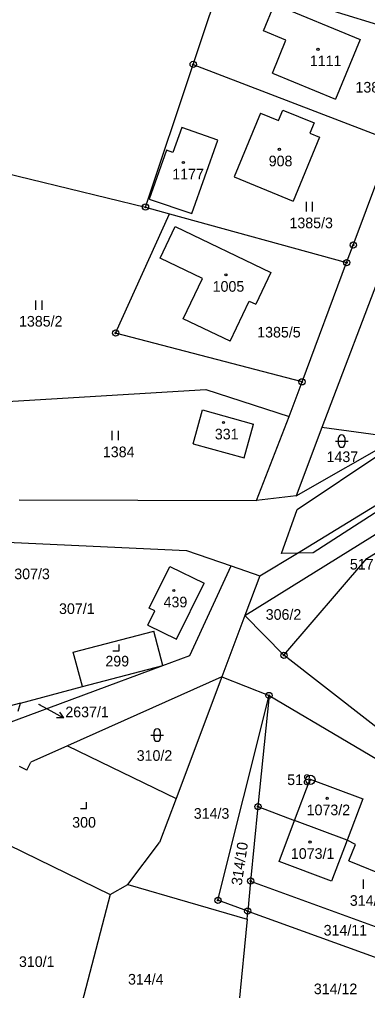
# Model space of a CAD drawing. Extents: x -439246 to -433691, y -1130252 to -1121148.
# Drawn here: x -437669.4 to -437613.7, y -1123946.9 to -1123791.4 of the extents above; entities that cross this region are included whole.
import ezdxf

# ---------------------------------------------------------------- set-up
doc = ezdxf.new("R2010")
doc.units = 0
for name, color, linetype in [('Vrstva 1', 7, 'Continuous'), ('Vrstva 16', 7, 'Continuous'), ('Vrstva 17', 7, 'Continuous'), ('Vrstva 18', 7, 'Continuous'), ('Vrstva 19', 7, 'Continuous'), ('Vrstva 24', 7, 'Continuous'), ('Vrstva 25', 7, 'Continuous'), ('Vrstva 3', 7, 'Continuous'), ('Vrstva 37', 7, 'Continuous'), ('Vrstva 4', 7, 'Continuous')]:
    doc.layers.add(name, color=color, linetype=linetype)

msp = doc.modelspace()

# ---------------------------------------------------------------- linework, layer by layer
at = {"layer": 'Vrstva 1'}
for p, q in [((-437669.23, -1123900.86), (-437659.32, -1123898.23)), ((-437669.23, -1123900.86), (-437671.04, -1123901.34)), ((-437669.61, -1123902.14), (-437669.23, -1123900.86)), ((-437631.22, -1123917.44), (-437625.35, -1123919.64)), ((-437615.63, -1123923.49), (-437616.95, -1123922.8)), ((-437616.67, -1123926.15), (-437615.63, -1123923.49)), ((-437616.67, -1123926.15), (-437605.03, -1123930.87)), ((-437652.06, -1123929.93), (-437632.97, -1123935.46)), ((-437632.39, -1123929.36), (-437601.9, -1123940.52)), ((-437632.97, -1123935.46), (-437632.85, -1123934.18)), ((-437632.85, -1123934.18), (-437603.15, -1123944.96)), ((-437632.97, -1123935.46), (-437634.29, -1123949.12))]:
    msp.add_line(p, q, dxfattribs=at)
for points in [[(-437641.58, -1123798.57), (-437636.24, -1123782.6)], [(-437626.41, -1123787.76), (-437603.73, -1123794.73)], [(-437630.34, -1123793.2), (-437628.58, -1123788.93)], [(-437628.58, -1123788.93), (-437614.89, -1123794.57)], [(-437626.74, -1123794.68), (-437630.34, -1123793.2)], [(-437628.92, -1123799.97), (-437626.74, -1123794.68)], [(-437614.89, -1123794.57), (-437618.83, -1123804.13)], [(-437649.22, -1123821.43), (-437641.58, -1123798.57)], [(-437641.58, -1123798.57), (-437609.75, -1123810.84)], [(-437628.92, -1123799.97), (-437618.83, -1123804.13)], [(-437630.84, -1123806.37), (-437635.03, -1123816.6)], [(-437630.84, -1123806.37), (-437627.92, -1123807.57)], [(-437627.92, -1123807.57), (-437627.24, -1123805.9)], [(-437627.24, -1123805.9), (-437622.25, -1123807.95)], [(-437643.42, -1123808.66), (-437644.83, -1123812.67)], [(-437637.66, -1123810.69), (-437643.42, -1123808.66)], [(-437622.25, -1123807.95), (-437622.93, -1123809.61)], [(-437621.4, -1123810.24), (-437625.59, -1123820.47)], [(-437622.93, -1123809.61), (-437621.4, -1123810.24)], [(-437692.2, -1123810.95), (-437649.22, -1123821.43)], [(-437641.79, -1123822.43), (-437637.66, -1123810.69)], [(-437615.97, -1123827.5), (-437609.75, -1123810.84)], [(-437645.86, -1123812.31), (-437648.62, -1123820.14)], [(-437644.83, -1123812.67), (-437645.86, -1123812.31)], [(-437635.03, -1123816.6), (-437625.59, -1123820.47)], [(-437648.62, -1123820.14), (-437641.79, -1123822.43)], [(-437653.99, -1123841.6), (-437645.35, -1123822.5)], [(-437649.22, -1123821.43), (-437645.35, -1123822.5)], [(-437645.35, -1123822.5), (-437617.03, -1123830.31)], [(-437646.89, -1123829.61), (-437644.45, -1123824.52)], [(-437644.45, -1123824.52), (-437629.14, -1123831.89)], [(-437617.03, -1123830.31), (-437615.97, -1123827.5)], [(-437640.12, -1123832.85), (-437646.89, -1123829.61)], [(-437624.16, -1123849.41), (-437617.03, -1123830.31)], [(-437610.8, -1123829.9), (-437620.98, -1123856.74)], [(-437629.14, -1123831.89), (-437631.57, -1123836.99)], [(-437643.2, -1123839.3), (-437640.12, -1123832.85)], [(-437635.67, -1123842.9), (-437632.61, -1123836.49)], [(-437632.61, -1123836.49), (-437631.57, -1123836.99)], [(-437635.67, -1123842.9), (-437643.2, -1123839.3)], [(-437624.16, -1123849.41), (-437653.99, -1123841.6)], [(-437675.77, -1123852.84), (-437639.56, -1123850.64)], [(-437639.56, -1123850.64), (-437626.24, -1123854.96)], [(-437626.24, -1123854.96), (-437624.16, -1123849.41)], [(-437641.59, -1123859.32), (-437640.09, -1123853.92)], [(-437640.09, -1123853.92), (-437631.91, -1123856.2)], [(-437631.46, -1123868.44), (-437626.24, -1123854.96)], [(-437633.41, -1123861.6), (-437631.91, -1123856.2)], [(-437633.3, -1123886.83), (-437584.99, -1123856.78)], [(-437620.98, -1123856.74), (-437625.13, -1123867.65)], [(-437608.82, -1123858.4), (-437620.98, -1123856.74)], [(-437625.13, -1123867.65), (-437608.82, -1123858.4)], [(-437641.59, -1123859.32), (-437633.41, -1123861.6)], [(-437613.81, -1123877.71), (-437583.63, -1123859.03)], [(-437624.92, -1123876.84), (-437602.5, -1123863.14)], [(-437601.96, -1123863.62), (-437622.37, -1123876.8)], [(-437625.13, -1123867.65), (-437631.46, -1123868.44)], [(-437669.45, -1123868.31), (-437631.46, -1123868.44)], [(-437677.14, -1123874.81), (-437642.63, -1123876.41)], [(-437642.63, -1123876.41), (-437635.49, -1123878.89)], [(-437630.91, -1123880.47), (-437624.92, -1123876.84)], [(-437622.37, -1123876.8), (-437624.92, -1123876.84)], [(-437627.06, -1123893.21), (-437613.81, -1123877.71)], [(-437648.61, -1123885.65), (-437645.31, -1123878.97)], [(-437645.31, -1123878.97), (-437639.84, -1123881.66)], [(-437642.11, -1123893.24), (-437635.49, -1123878.89)], [(-437635.49, -1123878.89), (-437630.91, -1123880.47)], [(-437644.26, -1123890.63), (-437639.84, -1123881.66)], [(-437630.91, -1123880.47), (-437633.3, -1123886.83)], [(-437648.84, -1123888.38), (-437647.71, -1123886.09)], [(-437647.71, -1123886.09), (-437648.61, -1123885.65)], [(-437633.3, -1123886.83), (-437636.99, -1123896.65)], [(-437627.06, -1123893.21), (-437633.3, -1123886.83)], [(-437660.77, -1123892.72), (-437647.89, -1123889.33)], [(-437648.84, -1123888.38), (-437644.26, -1123890.63)], [(-437646.44, -1123894.84), (-437647.89, -1123889.33)], [(-437659.32, -1123898.23), (-437660.77, -1123892.72)], [(-437646.44, -1123894.84), (-437642.11, -1123893.24)], [(-437599.64, -1123914.6), (-437627.06, -1123893.21)], [(-437671.73, -1123904.22), (-437646.44, -1123894.84)], [(-437659.32, -1123898.23), (-437646.44, -1123894.84)], [(-437636.99, -1123896.65), (-437661.67, -1123907.71)], [(-437636.99, -1123896.65), (-437644.32, -1123916.16)], [(-437636.99, -1123896.65), (-437629.44, -1123899.64)], [(-437632.85, -1123934.18), (-437637.62, -1123932.44), (-437629.44, -1123899.64)], [(-437629.44, -1123899.64), (-437631.22, -1123917.44)], [(-437629.44, -1123899.64), (-437604.14, -1123914.58)], [(-437661.67, -1123907.71), (-437667.57, -1123910.35)], [(-437661.67, -1123907.71), (-437644.32, -1123916.16)], [(-437668.19, -1123911.62), (-437669.39, -1123911.04)], [(-437668.19, -1123911.62), (-437667.57, -1123910.35)], [(-437625.35, -1123919.64), (-437622.86, -1123913.05)], [(-437622.86, -1123913.05), (-437614.45, -1123916.22)], [(-437644.32, -1123916.16), (-437646.96, -1123923.2)], [(-437631.22, -1123917.44), (-437632.39, -1123929.36)], [(-437614.45, -1123916.22), (-437616.95, -1123922.8)], [(-437627.84, -1123926.24), (-437625.35, -1123919.64)], [(-437616.95, -1123922.8), (-437625.35, -1123919.64)], [(-437673.48, -1123922.46), (-437654.89, -1123931.51)], [(-437652.06, -1123929.93), (-437646.96, -1123923.2)], [(-437616.95, -1123922.8), (-437619.46, -1123929.4)], [(-437619.46, -1123929.4), (-437627.84, -1123926.24)], [(-437654.89, -1123931.51), (-437652.06, -1123929.93)], [(-437632.39, -1123929.36), (-437632.85, -1123934.18)], [(-437654.89, -1123931.51), (-437664.95, -1123970.21)]]:
    msp.add_lwpolyline(points, dxfattribs=at)
at = {"layer": 'Vrstva 16'}
msp.add_line((-437664.97, -1123901.8), (-437662.34, -1123903.25), dxfattribs=at)
for points in [[(-437666.36, -1123901.04), (-437664.97, -1123901.8)], [(-437662.98, -1123902.33), (-437662.34, -1123903.25), (-437663.46, -1123903.2)]]:
    msp.add_lwpolyline(points, dxfattribs=at)
at = {"layer": 'Vrstva 24'}
for centre, radius in [((-437641.58, -1123798.57), 0.5), ((-437641.58, -1123798.57), 0.1), ((-437649.22, -1123821.43), 0.5), ((-437649.22, -1123821.43), 0.1), ((-437615.97, -1123827.5), 0.5), ((-437615.97, -1123827.5), 0.1), ((-437617.03, -1123830.31), 0.5), ((-437617.03, -1123830.31), 0.1), ((-437653.99, -1123841.6), 0.5), ((-437653.99, -1123841.6), 0.1), ((-437624.16, -1123849.41), 0.5), ((-437624.16, -1123849.41), 0.1), ((-437627.06, -1123893.21), 0.5), ((-437627.06, -1123893.21), 0.1), ((-437629.44, -1123899.64), 0.5), ((-437629.44, -1123899.64), 0.1), ((-437622.84, -1123913.14), 0.75), ((-437622.84, -1123913.14), 0.1), ((-437631.22, -1123917.44), 0.5), ((-437631.22, -1123917.44), 0.1), ((-437632.39, -1123929.36), 0.5), ((-437632.39, -1123929.36), 0.1), ((-437637.62, -1123932.44), 0.5), ((-437637.62, -1123932.44), 0.1), ((-437632.85, -1123934.18), 0.5), ((-437632.85, -1123934.18), 0.1)]:
    msp.add_circle(centre, radius, dxfattribs=at)
at = {"layer": 'Vrstva 25'}
for p, q in [((-437623.47, -1123822.11), (-437623.47, -1123820.61)), ((-437622.47, -1123822.11), (-437622.47, -1123820.61)), ((-437666.74, -1123837.86), (-437666.74, -1123836.36)), ((-437665.74, -1123837.86), (-437665.74, -1123836.36)), ((-437654.54, -1123858.78), (-437654.54, -1123857.28)), ((-437653.54, -1123858.78), (-437653.54, -1123857.28)), ((-437618.31, -1123859.4), (-437618.31, -1123858.4)), ((-437617.31, -1123858.4), (-437617.31, -1123859.4)), ((-437618.81, -1123858.9), (-437616.81, -1123858.9)), ((-437648.35, -1123905.98), (-437646.35, -1123905.98)), ((-437647.85, -1123906.48), (-437647.85, -1123905.48)), ((-437646.85, -1123905.48), (-437646.85, -1123906.48)), ((-437614.34, -1123930.62), (-437614.34, -1123929.12))]:
    msp.add_line(p, q, dxfattribs=at)
for points in [[(-437654.45, -1123892.47), (-437653.45, -1123892.47), (-437653.45, -1123891.47)], [(-437659.64, -1123917.73), (-437658.64, -1123917.73), (-437658.64, -1123916.73)]]:
    msp.add_lwpolyline(points, dxfattribs=at)
for centre in [(-437621.62, -1123796.15), (-437627.79, -1123812.19), (-437643.15, -1123814.29), (-437636.35, -1123832.28), (-437636.73, -1123855.93), (-437644.68, -1123882.83), (-437620.14, -1123916.12), (-437622.88, -1123923.11)]:
    msp.add_circle(centre, 0.175, dxfattribs=at)
for centre, start, end in [((-437617.81, -1123858.4), 0, 180), ((-437617.81, -1123859.4), 180, 0), ((-437647.35, -1123905.48), 0, 180), ((-437647.35, -1123906.48), 180, 0)]:
    msp.add_arc(centre, 0.5, start, end, dxfattribs=at)
at = {"layer": 'Vrstva 3'}
for points in [[(-437630.34, -1123793.2), (-437628.58, -1123788.93)], [(-437628.58, -1123788.93), (-437614.89, -1123794.57)], [(-437626.74, -1123794.68), (-437630.34, -1123793.2)], [(-437628.92, -1123799.97), (-437626.74, -1123794.68)], [(-437614.89, -1123794.57), (-437618.83, -1123804.13)], [(-437628.92, -1123799.97), (-437618.83, -1123804.13)], [(-437630.84, -1123806.37), (-437635.03, -1123816.6)], [(-437630.84, -1123806.37), (-437627.92, -1123807.57)], [(-437627.92, -1123807.57), (-437627.24, -1123805.9)], [(-437627.24, -1123805.9), (-437622.25, -1123807.95)], [(-437643.42, -1123808.66), (-437644.83, -1123812.67)], [(-437637.66, -1123810.69), (-437643.42, -1123808.66)], [(-437622.25, -1123807.95), (-437622.93, -1123809.61)], [(-437621.4, -1123810.24), (-437625.59, -1123820.47)], [(-437622.93, -1123809.61), (-437621.4, -1123810.24)], [(-437641.79, -1123822.43), (-437637.66, -1123810.69)], [(-437645.86, -1123812.31), (-437648.62, -1123820.14)], [(-437644.83, -1123812.67), (-437645.86, -1123812.31)], [(-437635.03, -1123816.6), (-437625.59, -1123820.47)], [(-437648.62, -1123820.14), (-437641.79, -1123822.43)], [(-437646.89, -1123829.61), (-437644.45, -1123824.52)], [(-437644.45, -1123824.52), (-437629.14, -1123831.89)], [(-437640.12, -1123832.85), (-437646.89, -1123829.61)], [(-437629.14, -1123831.89), (-437631.57, -1123836.99)], [(-437643.2, -1123839.3), (-437640.12, -1123832.85)], [(-437635.67, -1123842.9), (-437632.61, -1123836.49)], [(-437632.61, -1123836.49), (-437631.57, -1123836.99)], [(-437635.67, -1123842.9), (-437643.2, -1123839.3)], [(-437641.59, -1123859.32), (-437640.09, -1123853.92)], [(-437640.09, -1123853.92), (-437631.91, -1123856.2)], [(-437633.41, -1123861.6), (-437631.91, -1123856.2)], [(-437641.59, -1123859.32), (-437633.41, -1123861.6)], [(-437648.61, -1123885.65), (-437645.31, -1123878.97)], [(-437645.31, -1123878.97), (-437639.84, -1123881.66)], [(-437644.26, -1123890.63), (-437639.84, -1123881.66)], [(-437648.84, -1123888.38), (-437647.71, -1123886.09)], [(-437647.71, -1123886.09), (-437648.61, -1123885.65)], [(-437648.84, -1123888.38), (-437644.26, -1123890.63)], [(-437625.35, -1123919.64), (-437622.86, -1123913.05)], [(-437622.86, -1123913.05), (-437614.45, -1123916.22)], [(-437614.45, -1123916.22), (-437616.95, -1123922.8)], [(-437627.84, -1123926.24), (-437625.35, -1123919.64)], [(-437616.95, -1123922.8), (-437625.35, -1123919.64)], [(-437616.95, -1123922.8), (-437625.35, -1123919.64)], [(-437616.95, -1123922.8), (-437619.46, -1123929.4)], [(-437619.46, -1123929.4), (-437627.84, -1123926.24)]]:
    msp.add_lwpolyline(points, dxfattribs=at)
at = {"layer": 'Vrstva 37'}
for centre in [(-437621.62, -1123796.15), (-437627.79, -1123812.19), (-437643.15, -1123814.29), (-437636.35, -1123832.28), (-437636.73, -1123855.93), (-437644.68, -1123882.83), (-437620.14, -1123916.12), (-437622.88, -1123923.11)]:
    msp.add_circle(centre, 0.175, dxfattribs=at)
at = {"layer": 'Vrstva 4'}
for points in [[(-437624.93, -1123869.88), (-437611.24, -1123860.68)], [(-437627.43, -1123876.88), (-437624.93, -1123869.88)], [(-437624.92, -1123876.84), (-437627.43, -1123876.88)]]:
    msp.add_lwpolyline(points, dxfattribs=at)

# ---------------------------------------------------------------- texts
at = {"layer": 'Vrstva 16'}
for s, p in [('307/3', (-437670.21, -1123881.02)), ('2637/1', (-437662.04, -1123903.13))]:
    msp.add_text(s, height=1.7, dxfattribs=at).set_placement(p)
at = {"layer": 'Vrstva 17'}
for s, p in [('517', (-437616.51, -1123879.47)), ('518', (-437626.54, -1123913.99))]:
    msp.add_text(s, height=1.7, dxfattribs=at).set_placement(p)
at = {"layer": 'Vrstva 18'}
for s, height, p in [('1385/4', 1.7, (-437615.62, -1123803.08)), ('1385/3', 1.7, (-437626.18, -1123824.81)), ('1385/2', 1.7, (-437669.45, -1123840.56)), ('1385/5', 1.7, (-437631.34, -1123842.31)), ('1384', 1.7, (-437656.03, -1123861.48)), ('1437', 1.7, (-437620.24, -1123862.26)), ('307/1', 1.7, (-437663.05, -1123886.59)), ('306/2', 1.7, (-437629.98, -1123887.52)), ('2637/1', 0.1, (-437666.36, -1123901.04)), ('310/2', 1.7, (-437650.62, -1123910.11)), ('314/3', 1.7, (-437641.49, -1123919.39)), ('314/16', 1.7, (-437616.52, -1123933.33)), ('314/11', 1.7, (-437620.71, -1123938.09)), ('310/1', 1.7, (-437669.46, -1123943.12)), ('314/4', 1.7, (-437652.01, -1123945.94)), ('314/12', 1.7, (-437622.28, -1123947.48))]:
    msp.add_text(s, height=height, dxfattribs=at).set_placement(p)
msp.add_text('314/10', height=1.7, rotation=81.473, dxfattribs=at).set_placement((-437633.83, -1123930.14))
at = {"layer": 'Vrstva 19'}
for s, p in [('1111', (-437622.92, -1123798.85)), ('908', (-437629.5, -1123814.89)), ('1177', (-437644.93, -1123816.99)), ('1005', (-437638.47, -1123834.98)), ('331', (-437638.12, -1123858.63)), ('439', (-437646.32, -1123885.53)), ('299', (-437655.63, -1123894.99)), ('1073/2', (-437623.43, -1123918.82)), ('300', (-437660.94, -1123920.81)), ('1073/1', (-437625.95, -1123925.81))]:
    msp.add_text(s, height=1.7, dxfattribs=at).set_placement(p)

doc.saveas('drawing.dxf')
